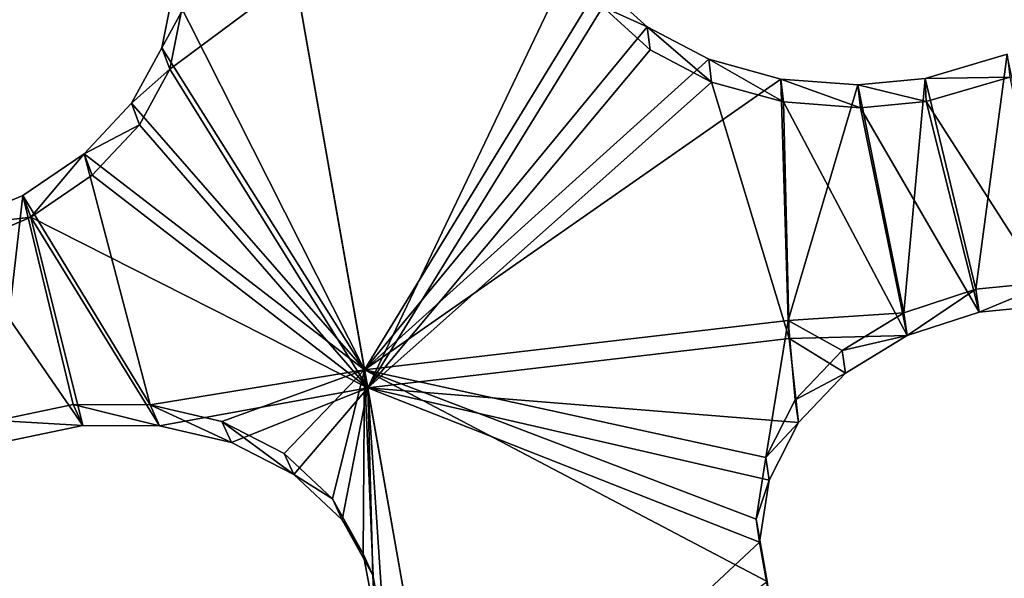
# Model space of a CAD drawing. Header units: millimetres. Extents: x 0 to 2133, y 0 to 2087.
# Tile 838 of 876: x 1973 to 1996, y 217 to 230. Entities that reach past the tile are written whole.
import ezdxf

# ---------------------------------------------------------------- set-up
doc = ezdxf.new("R2010")
doc.units = ezdxf.units.MM
doc.header["$LTSCALE"] = 25.4
doc.layers.get('0').update_dxf_attribs({"true_color": 0xff5454})

# ---------------------------------------------------------------- blocks, each defined once
blk = doc.blocks.new('COSMO-S-3382-4917.STL#2')
at = {"color": 250, "true_color": 0x282828}
mesh = blk.add_polyface(dxfattribs=at)
corners = [(1709.841, 208.672, 1539.288), (1710.486, 206.25, 1539.288), (1709.88, 193.269, 1539.288), (1711.624, 223.971, 1539.288), (1713.18, 228.005, 1539.288), (1715.203, 238.952, 1539.288), (1719.512, 248.991, 1539.288), (1720.53, 253.404, 1539.288), (1729.3, 268.606, 1539.288), (1727.528, 267.125, 1539.288), (1736.1, 279.922, 1539.288), (1742.261, 286.284, 1539.288), (1746.125, 291.615, 1539.288), (1758.024, 301.517, 1539.288), (1757.464, 302.04, 1539.288), (1769.955, 311.052, 1539.288), (1776.134, 313.868, 1539.288), (1783.424, 318.522, 1539.288), (1796.071, 322.98, 1539.288), (1797.683, 324.347, 1539.288), (1817.262, 328.591, 1539.288), (1812.531, 328.445, 1539.288), (1827.758, 330.758, 1539.288), (1839.095, 330.541, 1539.288), (1843.153, 331.254, 1539.288), (1860.945, 328.773, 1539.288), (1858.498, 329.925, 1539.288), (1873.578, 326.791, 1539.288), (1882.181, 323.337, 1539.288), (1888.182, 321.895, 1539.288), (1902.193, 314.391, 1539.288), (1902.104, 315.307, 1539.288), (1915.15, 307.118, 1539.288), (1920.405, 302.191, 1539.288), (1927.135, 297.443, 1539.288), (1936.294, 287.09, 1539.288), (1937.892, 286.419, 1539.288), (1949.402, 269.52, 1539.288), (1947.269, 274.2, 1539.288), (1955.136, 260.958, 1539.288), (1959.352, 249.987, 1539.288), (1961.381, 246.878, 1539.288), (1965.858, 229.054, 1539.288), (1965.917, 232.159, 1539.288), (1968.732, 207.323, 1539.288), (1968.68, 217.006, 1539.288), (1969.632, 201.633, 1539.288), (1968.758, 186.255, 1539.288), (1711.741, 177.98, 1539.288), (1711.508, 184.353, 1539.288), (1716.215, 162.944, 1539.288), (1715.397, 163.017, 1539.288), (1720.797, 148.592, 1539.288), (1724.472, 142.638, 1539.288), (1727.865, 134.907, 1539.288), (1736.043, 124.02, 1539.288), (1736.502, 122.154, 1539.288), (1750.594, 107.625, 1539.288), (1746.587, 110.512, 1539.288), (1757.978, 100.145, 1539.288), (1767.706, 93.925, 1539.288), (1767.283, 93.294, 1539.288), (1770.516, 91.197, 1539.288), (1786.887, 83.314, 1539.288), (1784.023, 83.796, 1539.288), (1798.311, 78.043, 1539.288), (1807.586, 76.097, 1539.288), (1813.179, 74.021, 1539.288), (1829.206, 72.482, 1539.288), (1828.419, 71.786, 1539.288), (1843.816, 71.369, 1539.288), (1851.127, 72.573, 1539.288), (1859.154, 72.776, 1539.288), (1872.717, 76.367, 1539.288), (1874.218, 75.987, 1539.288), (1893.355, 83.756, 1539.288), (1888.797, 80.957, 1539.288), (1902.685, 87.616, 1539.288), (1912.448, 94.526, 1539.288), (1915.688, 95.872, 1539.288), (1929.445, 108.368, 1539.288), (1927.624, 105.607, 1539.288), (1938.325, 116.686, 1539.288), (1943.859, 124.883, 1539.288), (1947.64, 128.953, 1539.288), (1955.275, 143.597, 1539.288), (1955.438, 142.235, 1539.288), (1963.364, 163.97, 1539.288), (1961.612, 156.346, 1539.288), (1966.073, 171.089, 1539.288), (1967.893, 185.418, 1539.288)]
mesh.append_faces([[corners[k] for k in face] for face in [(0, 1, 2), (1, 3, 4), (4, 5, 6), (6, 7, 8), (8, 10, 11), (11, 12, 13), (13, 15, 16), (16, 17, 18), (18, 19, 20), (20, 22, 23), (23, 24, 25), (25, 27, 28), (28, 29, 30), (30, 32, 33), (33, 34, 35), (35, 36, 37), (37, 39, 40), (40, 41, 42), (42, 43, 44), (48, 50, 51), (51, 50, 52), (52, 53, 54), (54, 55, 56), (56, 57, 58), (58, 57, 59), (59, 60, 61), (61, 60, 62), (62, 63, 64), (64, 63, 65), (65, 66, 67), (67, 68, 69), (69, 68, 70), (70, 71, 72), (72, 73, 74), (74, 75, 76), (76, 75, 77), (77, 78, 79), (79, 80, 81), (81, 80, 82), (82, 83, 84), (84, 85, 86), (86, 87, 88), (88, 87, 89), (89, 90, 47)]], dxfattribs={"vtx0": -1, "vtx1": -1, "color": 250})
mesh.append_faces([[corners[k] for k in face] for face in [(1, 0, 3), (4, 3, 5), (6, 5, 7), (8, 7, 9), (8, 9, 10), (11, 10, 12), (13, 12, 14), (13, 14, 15), (16, 15, 17), (18, 17, 19), (20, 19, 21), (20, 21, 22), (23, 22, 24), (25, 24, 26), (25, 26, 27), (28, 27, 29), (30, 29, 31), (30, 31, 32), (33, 32, 34), (35, 34, 36), (37, 36, 38), (37, 38, 39), (40, 39, 41), (42, 41, 43), (44, 43, 45), (44, 45, 46), (44, 46, 47), (1, 48, 2), (48, 1, 49), (48, 49, 50), (52, 50, 53), (54, 53, 55), (56, 55, 57), (59, 57, 60), (62, 60, 63), (65, 63, 66), (67, 66, 68), (70, 68, 71), (72, 71, 73), (74, 73, 75), (77, 75, 78), (79, 78, 80), (82, 80, 83), (84, 83, 85), (86, 85, 87), (89, 87, 90), (47, 90, 44)]], dxfattribs={"vtx0": -1, "vtx2": -1, "color": 250})
mesh = blk.add_polyface(dxfattribs=at)
corners = [(1735.545, 182.32, 1669.288), (1734.489, 198.294, 1669.288), (1734.03, 194.764, 1669.288), (1736.958, 178.45, 1669.288), (1738.52, 170.143, 1669.288), (1743.139, 159.432, 1669.288), (1742.915, 158.403, 1669.288), (1748.668, 147.265, 1669.288), (1752.806, 141.927, 1669.288), (1755.697, 136.885, 1669.288), (1765.612, 126.568, 1669.288), (1763.905, 127.41, 1669.288), (1773.176, 118.973, 1669.288), (1781.093, 113.91, 1669.288), (1780.749, 113.397, 1669.288), (1783.38, 111.69, 1669.288), (1798.69, 104.411, 1669.288), (1794.373, 105.666, 1669.288), (1806.002, 100.985, 1669.288), (1817.766, 98.414, 1669.288), (1818.103, 97.711, 1669.288), (1837.633, 96.135, 1669.288), (1830.506, 95.892, 1669.288), (1843.037, 95.552, 1669.288), (1857.572, 97.657, 1669.288), (1855.52, 96.697, 1669.288), (1867.781, 99.311, 1669.288), (1876.863, 102.925, 1669.288), (1879.646, 103.356, 1669.288), (1894.808, 111.749, 1669.288), (1890.949, 108.776, 1669.288), (1901.532, 115.495, 1669.288), (1910.759, 123.809, 1669.288), (1911.247, 123.418, 1669.288), (1924.139, 138.671, 1669.288), (1919.955, 132.435, 1669.288), (1927.537, 142.418, 1669.288), (1934.465, 155.795, 1669.288), (1933.884, 153.229, 1669.288), (1938.908, 164.713, 1669.288), (1941.363, 174.565, 1669.288), (1942.539, 176.712, 1669.288), (1944.585, 194.301, 1669.288), (1944.725, 189.056, 1669.288), (1944.661, 214.083, 1669.288), (1945.436, 201.571, 1669.288), (1735.449, 219.752, 1669.288), (1733.998, 207.3, 1669.288), (1735.82, 218.247, 1669.288), (1738.363, 231.944, 1669.288), (1740.903, 237.587, 1669.288), (1742.698, 243.706, 1669.288), (1749.554, 255.616, 1669.288), (1748.393, 254.874, 1669.288), (1755.37, 265.289, 1669.288), (1761.461, 271.682, 1669.288), (1763.529, 274.805, 1669.288), (1776.193, 285.204, 1669.288), (1772.757, 283.29, 1669.288), (1782.924, 290.624, 1669.288), (1793.219, 295.693, 1669.288), (1793.886, 296.705, 1669.288), (1811.921, 302.771, 1669.288), (1805.491, 301.445, 1669.288), (1817.575, 304.781, 1669.288), (1831.625, 306.182, 1669.288), (1829.968, 306.663, 1669.288), (1842.498, 307.066, 1669.288), (1851.619, 305.802, 1669.288), (1854.987, 305.985, 1669.288), (1871.179, 301.645, 1669.288), (1867.26, 303.434, 1669.288), (1879.146, 299.45, 1669.288), (1889.599, 293.861, 1669.288), (1890.477, 294.088, 1669.288), (1906.213, 282.732, 1669.288), (1901.094, 287.423, 1669.288), (1910.849, 279.549, 1669.288), (1920.421, 268.66, 1669.288), (1919.603, 270.577, 1669.288), (1927.235, 260.632, 1669.288), (1931.708, 252.154, 1669.288), (1933.638, 249.854, 1669.288), (1939.668, 233.809, 1669.288), (1938.72, 238.395, 1669.288), (1942.412, 226.415, 1669.288), (1944.013, 214.29, 1669.288)]
mesh.append_faces([[corners[k] for k in face] for face in [(44, 43, 45), (2, 46, 47)]], dxfattribs={"vtx0": -1, "color": 250})
mesh.append_faces([[corners[k] for k in face] for face in [(0, 1, 2), (1, 0, 3), (3, 4, 5), (5, 7, 8), (8, 9, 10), (10, 12, 13), (13, 15, 16), (16, 18, 19), (19, 20, 21), (21, 23, 24), (24, 26, 27), (27, 28, 29), (29, 31, 32), (32, 33, 34), (34, 36, 37), (37, 39, 40), (40, 41, 42), (46, 48, 49), (49, 50, 51), (51, 52, 53), (53, 52, 54), (54, 55, 56), (56, 57, 58), (58, 57, 59), (59, 60, 61), (61, 62, 63), (63, 62, 64), (64, 65, 66), (66, 65, 67), (67, 68, 69), (69, 70, 71), (71, 70, 72), (72, 73, 74), (74, 75, 76), (76, 75, 77), (77, 78, 79), (79, 78, 80), (80, 81, 82), (82, 83, 84), (84, 83, 85), (85, 86, 44)]], dxfattribs={"vtx0": -1, "vtx1": -1, "color": 250})
mesh.append_faces([[corners[k] for k in face] for face in [(42, 43, 44), (46, 2, 1)]], dxfattribs={"vtx0": -1, "vtx1": -1, "vtx2": -1, "color": 250})
mesh.append_faces([[corners[k] for k in face] for face in [(3, 0, 4), (5, 4, 6), (5, 6, 7), (8, 7, 9), (10, 9, 11), (10, 11, 12), (13, 12, 14), (13, 14, 15), (16, 15, 17), (16, 17, 18), (19, 18, 20), (21, 20, 22), (21, 22, 23), (24, 23, 25), (24, 25, 26), (27, 26, 28), (29, 28, 30), (29, 30, 31), (32, 31, 33), (34, 33, 35), (34, 35, 36), (37, 36, 38), (37, 38, 39), (40, 39, 41), (42, 41, 43), (46, 1, 48), (49, 48, 50), (51, 50, 52), (54, 52, 55), (56, 55, 57), (59, 57, 60), (61, 60, 62), (64, 62, 65), (67, 65, 68), (69, 68, 70), (72, 70, 73), (74, 73, 75), (77, 75, 78), (80, 78, 81), (82, 81, 83), (85, 83, 86), (44, 86, 42)]], dxfattribs={"vtx0": -1, "vtx2": -1, "color": 250})
mesh = blk.add_polyface(dxfattribs=at)
corners = [(1734.165, 205.552, 1666.919), (1735.133, 201.301, 1666.919), (1734.849, 188.578, 1666.919), (1736.212, 222.415, 1666.919), (1735.839, 213.433, 1666.919), (1737.949, 225.401, 1666.919), (1740.938, 238.731, 1666.919), (1741.435, 237.042, 1666.919), (1748.221, 254.078, 1666.919), (1746.248, 248.201, 1666.919), (1752.324, 258.725, 1666.919), (1757.87, 268.058, 1666.919), (1759.581, 268.472, 1666.919), (1769.638, 280.309, 1666.919), (1767.92, 277.312, 1666.919), (1777.229, 285.123, 1666.919), (1783.218, 290.514, 1666.919), (1787.382, 291.801, 1666.919), (1798.259, 298.408, 1666.919), (1798.242, 297.255, 1666.919), (1809.661, 301.411, 1666.919), (1814.372, 303.787, 1666.919), (1821.486, 304.213, 1666.919), (1831.139, 306.512, 1666.919), (1833.556, 305.624, 1666.919), (1839.632, 306.854, 1666.919), (1839.632, 305.801, 1666.919), (1848.125, 306.512, 1666.919), (1845.708, 305.624, 1666.919), (1857.778, 304.213, 1666.919), (1864.892, 303.787, 1666.919), (1869.603, 301.411, 1666.919), (1881.005, 298.408, 1666.919), (1881.022, 297.255, 1666.919), (1896.046, 290.514, 1666.919), (1891.882, 291.801, 1666.919), (1902.035, 285.123, 1666.919), (1909.627, 280.309, 1666.919), (1911.344, 277.312, 1666.919), (1921.394, 268.058, 1666.919), (1919.683, 268.472, 1666.919), (1926.94, 258.725, 1666.919), (1931.043, 254.078, 1666.919), (1933.016, 248.201, 1666.919), (1938.326, 238.731, 1666.919), (1937.829, 237.042, 1666.919), (1941.315, 225.401, 1666.919), (1943.052, 222.415, 1666.919), (1943.425, 213.433, 1666.919), (1945.099, 205.552, 1666.919), (1944.131, 201.301, 1666.919), (1944.415, 188.578, 1666.919), (1735.839, 189.17, 1666.919), (1738.247, 171.935, 1666.919), (1737.949, 177.202, 1666.919), (1741.435, 165.561, 1666.919), (1744.27, 156.052, 1666.919), (1746.248, 154.402, 1666.919), (1752.764, 141.341, 1666.919), (1752.324, 143.878, 1666.919), (1759.581, 134.131, 1666.919), (1763.507, 128.182, 1666.919), (1767.92, 125.291, 1666.919), (1776.222, 116.918, 1666.919), (1777.229, 117.48, 1666.919), (1790.579, 107.839, 1666.919), (1787.382, 110.802, 1666.919), (1798.242, 105.348, 1666.919), (1806.207, 101.181, 1666.919), (1809.661, 101.192, 1666.919), (1822.7, 97.115, 1666.919), (1821.486, 98.39, 1666.919), (1833.556, 96.979, 1666.919), (1839.632, 95.749, 1666.919), (1845.708, 96.979, 1666.919), (1856.564, 97.115, 1666.919), (1857.778, 98.39, 1666.919), (1873.057, 101.181, 1666.919), (1869.603, 101.192, 1666.919), (1881.022, 105.348, 1666.919), (1888.685, 107.839, 1666.919), (1891.882, 110.802, 1666.919), (1903.042, 116.918, 1666.919), (1902.035, 117.48, 1666.919), (1911.344, 125.291, 1666.919), (1915.757, 128.182, 1666.919), (1919.683, 134.131, 1666.919), (1926.5, 141.341, 1666.919), (1926.94, 143.878, 1666.919), (1934.994, 156.052, 1666.919), (1933.016, 154.402, 1666.919), (1937.829, 165.561, 1666.919), (1941.017, 171.935, 1666.919), (1941.315, 177.202, 1666.919), (1943.425, 189.17, 1666.919)]
mesh.append_faces([[corners[k] for k in face] for face in [(0, 1, 2), (1, 3, 4), (4, 3, 5), (5, 6, 7), (7, 8, 9), (9, 8, 10), (10, 11, 12), (12, 13, 14), (14, 13, 15), (15, 16, 17), (17, 18, 19), (19, 18, 20), (20, 21, 22), (22, 23, 24), (24, 25, 26), (26, 27, 28), (28, 27, 29), (29, 30, 31), (31, 32, 33), (33, 34, 35), (35, 34, 36), (36, 37, 38), (38, 39, 40), (40, 39, 41), (41, 42, 43), (43, 44, 45), (45, 44, 46), (46, 47, 48), (48, 49, 50), (2, 52, 53), (52, 2, 1), (53, 55, 56), (56, 57, 58), (58, 60, 61), (61, 62, 63), (63, 64, 65), (65, 67, 68), (68, 69, 70), (70, 72, 73), (73, 74, 75), (75, 76, 77), (77, 79, 80), (80, 81, 82), (82, 84, 85), (85, 86, 87), (87, 88, 89), (89, 91, 92), (92, 93, 51)]], dxfattribs={"vtx0": -1, "vtx1": -1, "color": 250})
mesh.append_faces([[corners[k] for k in face] for face in [(1, 0, 3), (5, 3, 6), (7, 6, 8), (10, 8, 11), (12, 11, 13), (15, 13, 16), (17, 16, 18), (20, 18, 21), (22, 21, 23), (24, 23, 25), (26, 25, 27), (29, 27, 30), (31, 30, 32), (33, 32, 34), (36, 34, 37), (38, 37, 39), (41, 39, 42), (43, 42, 44), (46, 44, 47), (48, 47, 49), (50, 49, 51), (53, 52, 54), (53, 54, 55), (56, 55, 57), (58, 57, 59), (58, 59, 60), (61, 60, 62), (63, 62, 64), (65, 64, 66), (65, 66, 67), (68, 67, 69), (70, 69, 71), (70, 71, 72), (73, 72, 74), (75, 74, 76), (77, 76, 78), (77, 78, 79), (80, 79, 81), (82, 81, 83), (82, 83, 84), (85, 84, 86), (87, 86, 88), (89, 88, 90), (89, 90, 91), (92, 91, 93), (51, 93, 94), (51, 94, 50)]], dxfattribs={"vtx0": -1, "vtx2": -1, "color": 250})
mesh = blk.add_polyface(dxfattribs=at)
corners = [(1824.665, 286.182, 1686.352), (1822.949, 295.914, 1677.405), (1820.162, 295.084, 1677.693)]
mesh.append_faces([[corners[k] for k in face] for face in [(0, 1, 2)]], dxfattribs={"color": 250})
mesh = blk.add_polyface(dxfattribs=at)
corners = [(1824.665, 286.182, 1686.352), (1830.201, 295.241, 1679.035), (1822.949, 295.914, 1677.405), (1831.307, 294.238, 1680.088)]
mesh.append_faces([[corners[k] for k in face] for face in [(0, 1, 2), (1, 0, 3)]], dxfattribs={"vtx0": -1, "color": 250})
mesh = blk.add_polyface(dxfattribs=at)
corners = [(1829.573, 295.884, 1677.228), (1824.739, 285.763, 1685.666), (1823.033, 295.442, 1676.753)]
mesh.append_faces([[corners[k] for k in face] for face in [(0, 1, 2)]], dxfattribs={"color": 250})
mesh = blk.add_polyface(dxfattribs=at)
corners = [(1830.265, 294.707, 1678.443), (1824.739, 285.763, 1685.666), (1829.573, 295.884, 1677.228)]
mesh.append_faces([[corners[k] for k in face] for face in [(0, 1, 2)]], dxfattribs={"color": 250})
mesh = blk.add_polyface(dxfattribs=at)
corners = [(1820.091, 293.244, 1678.324), (1824.739, 285.763, 1685.666), (1819.377, 291.94, 1679.398), (1823.033, 295.442, 1676.753)]
mesh.append_faces([[corners[k] for k in face] for face in [(0, 1, 2), (1, 0, 3)]], dxfattribs={"vtx0": -1, "color": 250})
mesh = blk.add_polyface(dxfattribs=at)
corners = [(1823.033, 295.442, 1676.753), (1820.091, 293.244, 1678.324), (1820.354, 294.578, 1677.097)]
mesh.append_faces([[corners[k] for k in face] for face in [(0, 1, 2)]], dxfattribs={"color": 250})
mesh = blk.add_polyface(dxfattribs=at)
corners = [(1824.665, 286.182, 1686.352), (1820.162, 295.084, 1677.693), (1819.899, 293.751, 1678.919)]
mesh.append_faces([[corners[k] for k in face] for face in [(0, 1, 2)]], dxfattribs={"color": 250})
mesh = blk.add_polyface(dxfattribs=at)
corners = [(1819.899, 293.751, 1678.919), (1820.354, 294.578, 1677.097), (1820.091, 293.244, 1678.324), (1820.162, 295.084, 1677.693)]
mesh.append_faces([[corners[k] for k in face] for face in [(0, 1, 2), (1, 0, 3)]], dxfattribs={"vtx0": -1, "color": 250})
mesh = blk.add_polyface(dxfattribs=at)
corners = [(1830.265, 294.707, 1678.443), (1831.307, 294.238, 1680.088), (1831.372, 293.704, 1679.495), (1830.201, 295.241, 1679.035)]
mesh.append_faces([[corners[k] for k in face] for face in [(0, 1, 2), (1, 0, 3)]], dxfattribs={"vtx0": -1, "color": 250})
mesh = blk.add_polyface(dxfattribs=at)
corners = [(1831.372, 293.704, 1679.495), (1824.739, 285.763, 1685.666), (1830.265, 294.707, 1678.443)]
mesh.append_faces([[corners[k] for k in face] for face in [(0, 1, 2)]], dxfattribs={"color": 250})
mesh = blk.add_polyface(dxfattribs=at)
corners = [(1832.754, 293.479, 1680.907), (1831.307, 294.238, 1680.088), (1824.665, 286.182, 1686.352)]
mesh.append_faces([[corners[k] for k in face] for face in [(0, 1, 2)]], dxfattribs={"color": 250})
mesh = blk.add_polyface(dxfattribs=at)
corners = [(1831.307, 294.238, 1680.088), (1832.819, 292.944, 1680.314), (1831.372, 293.704, 1679.495), (1832.754, 293.479, 1680.907)]
mesh.append_faces([[corners[k] for k in face] for face in [(0, 1, 2), (1, 0, 3)]], dxfattribs={"vtx0": -1, "color": 250})
mesh = blk.add_polyface(dxfattribs=at)
corners = [(1824.665, 286.182, 1686.352), (1819.899, 293.751, 1678.919), (1819.185, 292.446, 1679.993)]
mesh.append_faces([[corners[k] for k in face] for face in [(0, 1, 2)]], dxfattribs={"color": 250})
mesh = blk.add_polyface(dxfattribs=at)
corners = [(1819.185, 292.446, 1679.993), (1820.091, 293.244, 1678.324), (1819.377, 291.94, 1679.398), (1819.899, 293.751, 1678.919)]
mesh.append_faces([[corners[k] for k in face] for face in [(0, 1, 2), (1, 0, 3)]], dxfattribs={"vtx0": -1, "color": 250})
mesh = blk.add_polyface(dxfattribs=at)
corners = [(1832.819, 292.944, 1680.314), (1824.739, 285.763, 1685.666), (1831.372, 293.704, 1679.495)]
mesh.append_faces([[corners[k] for k in face] for face in [(0, 1, 2)]], dxfattribs={"color": 250})
mesh = blk.add_polyface(dxfattribs=at)
corners = [(1834.444, 293.014, 1681.437), (1832.754, 293.479, 1680.907), (1824.665, 286.182, 1686.352)]
mesh.append_faces([[corners[k] for k in face] for face in [(0, 1, 2)]], dxfattribs={"color": 250})
mesh = blk.add_polyface(dxfattribs=at)
corners = [(1832.754, 293.479, 1680.907), (1834.509, 292.479, 1680.844), (1832.819, 292.944, 1680.314), (1834.444, 293.014, 1681.437)]
mesh.append_faces([[corners[k] for k in face] for face in [(0, 1, 2), (1, 0, 3)]], dxfattribs={"vtx0": -1, "color": 250})
mesh = blk.add_polyface(dxfattribs=at)
corners = [(1839.763, 293.595, 1681.036), (1837.84, 293.03, 1681.539), (1839.028, 288.076, 1685.868)]
mesh.append_faces([[corners[k] for k in face] for face in [(0, 1, 2)]], dxfattribs={"color": 250})
mesh = blk.add_polyface(dxfattribs=at)
corners = [(1837.84, 293.03, 1681.539), (1839.763, 293.595, 1681.036), (1839.828, 293.059, 1680.442)]
mesh.append_faces([[corners[k] for k in face] for face in [(0, 1, 2)]], dxfattribs={"color": 250})
mesh = blk.add_polyface(dxfattribs=at)
corners = [(1840.846, 288.257, 1685.713), (1839.763, 293.595, 1681.036), (1839.028, 288.076, 1685.868)]
mesh.append_faces([[corners[k] for k in face] for face in [(0, 1, 2)]], dxfattribs={"color": 250})
mesh = blk.add_polyface(dxfattribs=at)
corners = [(1834.621, 287.346, 1686.352), (1834.444, 293.014, 1681.437), (1824.665, 286.182, 1686.352)]
mesh.append_faces([[corners[k] for k in face] for face in [(0, 1, 2)]], dxfattribs={"color": 250})
mesh = blk.add_polyface(dxfattribs=at)
corners = [(1834.645, 286.921, 1685.666), (1824.739, 285.763, 1685.666), (1832.819, 292.944, 1680.314)]
mesh.append_faces([[corners[k] for k in face] for face in [(0, 1, 2)]], dxfattribs={"color": 250})
mesh = blk.add_polyface(dxfattribs=at)
corners = [(1834.645, 286.921, 1685.666), (1832.819, 292.944, 1680.314), (1834.509, 292.479, 1680.844)]
mesh.append_faces([[corners[k] for k in face] for face in [(0, 1, 2)]], dxfattribs={"color": 250})
mesh = blk.add_polyface(dxfattribs=at)
corners = [(1836.254, 292.876, 1681.639), (1834.444, 293.014, 1681.437), (1834.621, 287.346, 1686.352)]
mesh.append_faces([[corners[k] for k in face] for face in [(0, 1, 2)]], dxfattribs={"color": 250})
mesh = blk.add_polyface(dxfattribs=at)
corners = [(1834.444, 293.014, 1681.437), (1836.319, 292.341, 1681.046), (1834.509, 292.479, 1680.844), (1836.254, 292.876, 1681.639)]
mesh.append_faces([[corners[k] for k in face] for face in [(0, 1, 2), (1, 0, 3)]], dxfattribs={"vtx0": -1, "color": 250})
mesh = blk.add_polyface(dxfattribs=at)
corners = [(1837.84, 293.03, 1681.539), (1836.254, 292.876, 1681.639), (1837.335, 287.524, 1686.3)]
mesh.append_faces([[corners[k] for k in face] for face in [(0, 1, 2)]], dxfattribs={"color": 250})
mesh = blk.add_polyface(dxfattribs=at)
corners = [(1836.254, 292.876, 1681.639), (1837.84, 293.03, 1681.539), (1837.859, 292.487, 1680.953)]
mesh.append_faces([[corners[k] for k in face] for face in [(0, 1, 2)]], dxfattribs={"color": 250})
mesh = blk.add_polyface(dxfattribs=at)
corners = [(1839.028, 288.076, 1685.868), (1837.84, 293.03, 1681.539), (1837.335, 287.524, 1686.3)]
mesh.append_faces([[corners[k] for k in face] for face in [(0, 1, 2)]], dxfattribs={"color": 250})
mesh = blk.add_polyface(dxfattribs=at)
corners = [(1837.84, 293.03, 1681.539), (1839.828, 293.059, 1680.442), (1837.859, 292.487, 1680.953)]
mesh.append_faces([[corners[k] for k in face] for face in [(0, 1, 2)]], dxfattribs={"color": 250})
mesh = blk.add_polyface(dxfattribs=at)
corners = [(1840.923, 287.721, 1685.117), (1837.859, 292.487, 1680.953), (1839.828, 293.059, 1680.442)]
mesh.append_faces([[corners[k] for k in face] for face in [(0, 1, 2)]], dxfattribs={"color": 250})
mesh = blk.add_polyface(dxfattribs=at)
corners = [(1837.335, 287.524, 1686.3), (1836.254, 292.876, 1681.639), (1834.621, 287.346, 1686.352)]
mesh.append_faces([[corners[k] for k in face] for face in [(0, 1, 2)]], dxfattribs={"color": 250})
mesh = blk.add_polyface(dxfattribs=at)
corners = [(1836.254, 292.876, 1681.639), (1837.859, 292.487, 1680.953), (1836.319, 292.341, 1681.046)]
mesh.append_faces([[corners[k] for k in face] for face in [(0, 1, 2)]], dxfattribs={"color": 250})
mesh = blk.add_polyface(dxfattribs=at)
corners = [(1837.412, 286.989, 1685.706), (1834.509, 292.479, 1680.844), (1836.319, 292.341, 1681.046)]
mesh.append_faces([[corners[k] for k in face] for face in [(0, 1, 2)]], dxfattribs={"color": 250})
mesh = blk.add_polyface(dxfattribs=at)
corners = [(1837.412, 286.989, 1685.706), (1834.645, 286.921, 1685.666), (1834.509, 292.479, 1680.844)]
mesh.append_faces([[corners[k] for k in face] for face in [(0, 1, 2)]], dxfattribs={"color": 250})
mesh = blk.add_polyface(dxfattribs=at)
corners = [(1839.106, 287.541, 1685.273), (1836.319, 292.341, 1681.046), (1837.859, 292.487, 1680.953)]
mesh.append_faces([[corners[k] for k in face] for face in [(0, 1, 2)]], dxfattribs={"color": 250})
mesh = blk.add_polyface(dxfattribs=at)
corners = [(1840.923, 287.721, 1685.117), (1839.106, 287.541, 1685.273), (1837.859, 292.487, 1680.953)]
mesh.append_faces([[corners[k] for k in face] for face in [(0, 1, 2)]], dxfattribs={"color": 250})
mesh = blk.add_polyface(dxfattribs=at)
corners = [(1824.665, 286.182, 1686.352), (1819.185, 292.446, 1679.993), (1818.07, 291.261, 1680.838)]
mesh.append_faces([[corners[k] for k in face] for face in [(0, 1, 2)]], dxfattribs={"color": 250})
mesh = blk.add_polyface(dxfattribs=at)
corners = [(1818.07, 291.261, 1680.838), (1819.377, 291.94, 1679.398), (1818.26, 290.755, 1680.244), (1819.185, 292.446, 1679.993)]
mesh.append_faces([[corners[k] for k in face] for face in [(0, 1, 2), (1, 0, 3)]], dxfattribs={"vtx0": -1, "color": 250})
mesh = blk.add_polyface(dxfattribs=at)
corners = [(1839.106, 287.541, 1685.273), (1837.412, 286.989, 1685.706), (1836.319, 292.341, 1681.046)]
mesh.append_faces([[corners[k] for k in face] for face in [(0, 1, 2)]], dxfattribs={"color": 250})
mesh = blk.add_polyface(dxfattribs=at)
corners = [(1824.739, 285.763, 1685.666), (1818.26, 290.755, 1680.244), (1819.377, 291.94, 1679.398)]
mesh.append_faces([[corners[k] for k in face] for face in [(0, 1, 2)]], dxfattribs={"color": 250})
mesh = blk.add_polyface(dxfattribs=at)
corners = [(1819.623, 285.363, 1686.171), (1818.07, 291.261, 1680.838), (1816.629, 290.277, 1681.398)]
mesh.append_faces([[corners[k] for k in face] for face in [(0, 1, 2)]], dxfattribs={"color": 250})
mesh = blk.add_polyface(dxfattribs=at)
corners = [(1818.07, 291.261, 1680.838), (1816.82, 289.773, 1680.804), (1816.629, 290.277, 1681.398), (1818.26, 290.755, 1680.244)]
mesh.append_faces([[corners[k] for k in face] for face in [(0, 1, 2), (1, 0, 3)]], dxfattribs={"vtx0": -1, "color": 250})
mesh = blk.add_polyface(dxfattribs=at)
corners = [(1824.665, 286.182, 1686.352), (1818.07, 291.261, 1680.838), (1819.623, 285.363, 1686.171)]
mesh.append_faces([[corners[k] for k in face] for face in [(0, 1, 2)]], dxfattribs={"color": 250})
mesh = blk.add_polyface(dxfattribs=at)
corners = [(1824.739, 285.763, 1685.666), (1816.82, 289.773, 1680.804), (1818.26, 290.755, 1680.244)]
mesh.append_faces([[corners[k] for k in face] for face in [(0, 1, 2)]], dxfattribs={"color": 250})
mesh = blk.add_polyface(dxfattribs=at)
corners = [(1816.629, 290.277, 1681.398), (1814.893, 289.539, 1681.637), (1816.018, 284.991, 1685.719)]
mesh.append_faces([[corners[k] for k in face] for face in [(0, 1, 2)]], dxfattribs={"color": 250})
mesh = blk.add_polyface(dxfattribs=at)
corners = [(1816.82, 289.773, 1680.804), (1814.893, 289.539, 1681.637), (1816.629, 290.277, 1681.398)]
mesh.append_faces([[corners[k] for k in face] for face in [(0, 1, 2)]], dxfattribs={"color": 250})
mesh = blk.add_polyface(dxfattribs=at)
corners = [(1817.814, 285.37, 1685.804), (1816.629, 290.277, 1681.398), (1816.018, 284.991, 1685.719)]
mesh.append_faces([[corners[k] for k in face] for face in [(0, 1, 2)]], dxfattribs={"color": 250})
mesh = blk.add_polyface(dxfattribs=at)
corners = [(1819.623, 285.363, 1686.171), (1816.629, 290.277, 1681.398), (1817.814, 285.37, 1685.804)]
mesh.append_faces([[corners[k] for k in face] for face in [(0, 1, 2)]], dxfattribs={"color": 250})
mesh = blk.add_polyface(dxfattribs=at)
corners = [(1816.82, 289.773, 1680.804), (1815.153, 289.057, 1681.041), (1814.893, 289.539, 1681.637)]
mesh.append_faces([[corners[k] for k in face] for face in [(0, 1, 2)]], dxfattribs={"color": 250})
mesh = blk.add_polyface(dxfattribs=at)
corners = [(1818.039, 284.877, 1685.207), (1815.153, 289.057, 1681.041), (1816.82, 289.773, 1680.804)]
mesh.append_faces([[corners[k] for k in face] for face in [(0, 1, 2)]], dxfattribs={"color": 250})
mesh = blk.add_polyface(dxfattribs=at)
corners = [(1824.739, 285.763, 1685.666), (1819.848, 284.869, 1685.573), (1816.82, 289.773, 1680.804)]
mesh.append_faces([[corners[k] for k in face] for face in [(0, 1, 2)]], dxfattribs={"color": 250})
mesh = blk.add_polyface(dxfattribs=at)
corners = [(1819.848, 284.869, 1685.573), (1818.039, 284.877, 1685.207), (1816.82, 289.773, 1680.804)]
mesh.append_faces([[corners[k] for k in face] for face in [(0, 1, 2)]], dxfattribs={"color": 250})
mesh = blk.add_polyface(dxfattribs=at)
corners = [(1818.039, 284.877, 1685.207), (1816.244, 284.499, 1685.123), (1815.153, 289.057, 1681.041)]
mesh.append_faces([[corners[k] for k in face] for face in [(0, 1, 2)]], dxfattribs={"color": 250})
mesh = blk.add_polyface(dxfattribs=at)
corners = [(1840.846, 288.257, 1685.713), (1839.106, 287.541, 1685.273), (1840.923, 287.721, 1685.117), (1839.028, 288.076, 1685.868)]
mesh.append_faces([[corners[k] for k in face] for face in [(0, 1, 2), (1, 0, 3)]], dxfattribs={"vtx0": -1, "color": 250})
mesh = blk.add_polyface(dxfattribs=at)
corners = [(1839.028, 288.076, 1685.868), (1837.412, 286.989, 1685.706), (1839.106, 287.541, 1685.273), (1837.335, 287.524, 1686.3)]
mesh.append_faces([[corners[k] for k in face] for face in [(0, 1, 2), (1, 0, 3)]], dxfattribs={"vtx0": -1, "color": 250})
mesh = blk.add_polyface(dxfattribs=at)
corners = [(1837.335, 287.524, 1686.3), (1834.621, 287.346, 1686.352), (1835.887, 286.639, 1686.979)]
mesh.append_faces([[corners[k] for k in face] for face in [(0, 1, 2)]], dxfattribs={"color": 250})
mesh = blk.add_polyface(dxfattribs=at)
corners = [(1837.412, 286.989, 1685.706), (1835.887, 286.639, 1686.979), (1835.964, 286.104, 1686.385), (1837.335, 287.524, 1686.3)]
mesh.append_faces([[corners[k] for k in face] for face in [(0, 1, 2), (1, 0, 3)]], dxfattribs={"vtx0": -1, "color": 250})
mesh = blk.add_polyface(dxfattribs=at)
corners = [(1834.621, 287.346, 1686.352), (1824.665, 286.182, 1686.352), (1834.092, 284.126, 1688.881)]
mesh.append_faces([[corners[k] for k in face] for face in [(0, 1, 2)]], dxfattribs={"color": 250})
mesh = blk.add_polyface(dxfattribs=at)
corners = [(1834.781, 285.48, 1687.859), (1834.621, 287.346, 1686.352), (1834.092, 284.126, 1688.881)]
mesh.append_faces([[corners[k] for k in face] for face in [(0, 1, 2)]], dxfattribs={"color": 250})
mesh = blk.add_polyface(dxfattribs=at)
corners = [(1835.887, 286.639, 1686.979), (1834.621, 287.346, 1686.352), (1834.781, 285.48, 1687.859)]
mesh.append_faces([[corners[k] for k in face] for face in [(0, 1, 2)]], dxfattribs={"color": 250})
mesh = blk.add_polyface(dxfattribs=at)
corners = [(1837.412, 286.989, 1685.706), (1835.964, 286.104, 1686.385), (1834.645, 286.921, 1685.666)]
mesh.append_faces([[corners[k] for k in face] for face in [(0, 1, 2)]], dxfattribs={"color": 250})
mesh = blk.add_polyface(dxfattribs=at)
corners = [(1834.858, 284.945, 1687.265), (1824.739, 285.763, 1685.666), (1834.645, 286.921, 1685.666)]
mesh.append_faces([[corners[k] for k in face] for face in [(0, 1, 2)]], dxfattribs={"color": 250})
mesh = blk.add_polyface(dxfattribs=at)
corners = [(1835.964, 286.104, 1686.385), (1834.858, 284.945, 1687.265), (1834.645, 286.921, 1685.666)]
mesh.append_faces([[corners[k] for k in face] for face in [(0, 1, 2)]], dxfattribs={"color": 250})
mesh = blk.add_polyface(dxfattribs=at)
corners = [(1835.964, 286.104, 1686.385), (1834.781, 285.48, 1687.859), (1834.858, 284.945, 1687.265), (1835.887, 286.639, 1686.979)]
mesh.append_faces([[corners[k] for k in face] for face in [(0, 1, 2), (1, 0, 3)]], dxfattribs={"vtx0": -1, "color": 250})
mesh = blk.add_polyface(dxfattribs=at)
corners = [(1824.665, 286.182, 1686.352), (1819.623, 285.363, 1686.171), (1821.312, 284.97, 1686.792)]
mesh.append_faces([[corners[k] for k in face] for face in [(0, 1, 2)]], dxfattribs={"color": 250})
mesh = blk.add_polyface(dxfattribs=at)
corners = [(1824.665, 286.182, 1686.352), (1821.312, 284.97, 1686.792), (1822.772, 284.218, 1687.625)]
mesh.append_faces([[corners[k] for k in face] for face in [(0, 1, 2)]], dxfattribs={"color": 250})
mesh = blk.add_polyface(dxfattribs=at)
corners = [(1824.665, 286.182, 1686.352), (1822.772, 284.218, 1687.625), (1823.907, 283.155, 1688.617)]
mesh.append_faces([[corners[k] for k in face] for face in [(0, 1, 2)]], dxfattribs={"color": 250})
mesh = blk.add_polyface(dxfattribs=at)
corners = [(1824.665, 286.182, 1686.352), (1823.907, 283.155, 1688.617), (1824.634, 281.858, 1689.697)]
mesh.append_faces([[corners[k] for k in face] for face in [(0, 1, 2)]], dxfattribs={"color": 250})
mesh = blk.add_polyface(dxfattribs=at)
corners = [(1824.905, 280.412, 1690.792), (1824.665, 286.182, 1686.352), (1824.634, 281.858, 1689.697)]
mesh.append_faces([[corners[k] for k in face] for face in [(0, 1, 2)]], dxfattribs={"color": 250})
mesh = blk.add_polyface(dxfattribs=at)
corners = [(1826.525, 275.633, 1694.288), (1824.665, 286.182, 1686.352), (1824.905, 280.412, 1690.792)]
mesh.append_faces([[corners[k] for k in face] for face in [(0, 1, 2)]], dxfattribs={"color": 250})
mesh = blk.add_polyface(dxfattribs=at)
corners = [(1834.125, 281.212, 1691.063), (1824.665, 286.182, 1686.352), (1826.525, 275.633, 1694.288)]
mesh.append_faces([[corners[k] for k in face] for face in [(0, 1, 2)]], dxfattribs={"color": 250})
mesh = blk.add_polyface(dxfattribs=at)
corners = [(1834.125, 281.212, 1691.063), (1833.868, 282.672, 1689.972), (1824.665, 286.182, 1686.352)]
mesh.append_faces([[corners[k] for k in face] for face in [(0, 1, 2)]], dxfattribs={"color": 250})
mesh = blk.add_polyface(dxfattribs=at)
corners = [(1834.092, 284.126, 1688.881), (1824.665, 286.182, 1686.352), (1833.868, 282.672, 1689.972)]
mesh.append_faces([[corners[k] for k in face] for face in [(0, 1, 2)]], dxfattribs={"color": 250})
mesh = blk.add_polyface(dxfattribs=at)
corners = [(1824.739, 285.763, 1685.666), (1821.538, 284.475, 1686.193), (1819.848, 284.869, 1685.573)]
mesh.append_faces([[corners[k] for k in face] for face in [(0, 1, 2)]], dxfattribs={"color": 250})
mesh = blk.add_polyface(dxfattribs=at)
corners = [(1824.739, 285.763, 1685.666), (1822.999, 283.722, 1687.026), (1821.538, 284.475, 1686.193)]
mesh.append_faces([[corners[k] for k in face] for face in [(0, 1, 2)]], dxfattribs={"color": 250})
mesh = blk.add_polyface(dxfattribs=at)
corners = [(1824.739, 285.763, 1685.666), (1824.134, 282.658, 1688.016), (1822.999, 283.722, 1687.026)]
mesh.append_faces([[corners[k] for k in face] for face in [(0, 1, 2)]], dxfattribs={"color": 250})
mesh = blk.add_polyface(dxfattribs=at)
corners = [(1824.861, 281.36, 1689.095), (1824.134, 282.658, 1688.016), (1824.739, 285.763, 1685.666)]
mesh.append_faces([[corners[k] for k in face] for face in [(0, 1, 2)]], dxfattribs={"color": 250})
mesh = blk.add_polyface(dxfattribs=at)
corners = [(1833.945, 282.137, 1689.376), (1826.589, 275.27, 1693.573), (1824.739, 285.763, 1685.666)]
mesh.append_faces([[corners[k] for k in face] for face in [(0, 1, 2)]], dxfattribs={"color": 250})
mesh = blk.add_polyface(dxfattribs=at)
corners = [(1826.589, 275.27, 1693.573), (1825.132, 279.914, 1690.19), (1824.739, 285.763, 1685.666)]
mesh.append_faces([[corners[k] for k in face] for face in [(0, 1, 2)]], dxfattribs={"color": 250})
mesh = blk.add_polyface(dxfattribs=at)
corners = [(1825.132, 279.914, 1690.19), (1824.861, 281.36, 1689.095), (1824.739, 285.763, 1685.666)]
mesh.append_faces([[corners[k] for k in face] for face in [(0, 1, 2)]], dxfattribs={"color": 250})
mesh = blk.add_polyface(dxfattribs=at)
corners = [(1834.858, 284.945, 1687.265), (1834.168, 283.59, 1688.287), (1824.739, 285.763, 1685.666)]
mesh.append_faces([[corners[k] for k in face] for face in [(0, 1, 2)]], dxfattribs={"color": 250})
mesh = blk.add_polyface(dxfattribs=at)
corners = [(1834.168, 283.59, 1688.287), (1833.945, 282.137, 1689.376), (1824.739, 285.763, 1685.666)]
mesh.append_faces([[corners[k] for k in face] for face in [(0, 1, 2)]], dxfattribs={"color": 250})
mesh = blk.add_polyface(dxfattribs=at)
corners = [(1818.039, 284.877, 1685.207), (1816.018, 284.991, 1685.719), (1816.244, 284.499, 1685.123), (1817.814, 285.37, 1685.804)]
mesh.append_faces([[corners[k] for k in face] for face in [(0, 1, 2), (1, 0, 3)]], dxfattribs={"vtx0": -1, "color": 250})
mesh = blk.add_polyface(dxfattribs=at)
corners = [(1819.848, 284.869, 1685.573), (1817.814, 285.37, 1685.804), (1818.039, 284.877, 1685.207), (1819.623, 285.363, 1686.171)]
mesh.append_faces([[corners[k] for k in face] for face in [(0, 1, 2), (1, 0, 3)]], dxfattribs={"vtx0": -1, "color": 250})
mesh = blk.add_polyface(dxfattribs=at)
corners = [(1821.538, 284.475, 1686.193), (1819.623, 285.363, 1686.171), (1819.848, 284.869, 1685.573), (1821.312, 284.97, 1686.792)]
mesh.append_faces([[corners[k] for k in face] for face in [(0, 1, 2), (1, 0, 3)]], dxfattribs={"vtx0": -1, "color": 250})
mesh = blk.add_polyface(dxfattribs=at)
corners = [(1834.858, 284.945, 1687.265), (1834.092, 284.126, 1688.881), (1834.168, 283.59, 1688.287), (1834.781, 285.48, 1687.859)]
mesh.append_faces([[corners[k] for k in face] for face in [(0, 1, 2), (1, 0, 3)]], dxfattribs={"vtx0": -1, "color": 250})
mesh = blk.add_polyface(dxfattribs=at)
corners = [(1822.999, 283.722, 1687.026), (1821.312, 284.97, 1686.792), (1821.538, 284.475, 1686.193), (1822.772, 284.218, 1687.625)]
mesh.append_faces([[corners[k] for k in face] for face in [(0, 1, 2), (1, 0, 3)]], dxfattribs={"vtx0": -1, "color": 250})
mesh = blk.add_polyface(dxfattribs=at)
corners = [(1823.907, 283.155, 1688.617), (1822.999, 283.722, 1687.026), (1824.134, 282.658, 1688.016), (1822.772, 284.218, 1687.625)]
mesh.append_faces([[corners[k] for k in face] for face in [(0, 1, 2), (1, 0, 3)]], dxfattribs={"vtx0": -1, "color": 250})
mesh = blk.add_polyface(dxfattribs=at)
corners = [(1834.168, 283.59, 1688.287), (1833.868, 282.672, 1689.972), (1833.945, 282.137, 1689.376), (1834.092, 284.126, 1688.881)]
mesh.append_faces([[corners[k] for k in face] for face in [(0, 1, 2), (1, 0, 3)]], dxfattribs={"vtx0": -1, "color": 250})
mesh = blk.add_polyface(dxfattribs=at)
corners = [(1824.634, 281.858, 1689.697), (1824.134, 282.658, 1688.016), (1824.861, 281.36, 1689.095), (1823.907, 283.155, 1688.617)]
mesh.append_faces([[corners[k] for k in face] for face in [(0, 1, 2), (1, 0, 3)]], dxfattribs={"vtx0": -1, "color": 250})
mesh = blk.add_polyface(dxfattribs=at)
corners = [(1833.945, 282.137, 1689.376), (1834.125, 281.212, 1691.063), (1834.201, 280.678, 1690.465), (1833.868, 282.672, 1689.972)]
mesh.append_faces([[corners[k] for k in face] for face in [(0, 1, 2), (1, 0, 3)]], dxfattribs={"vtx0": -1, "color": 250})
mesh = blk.add_polyface(dxfattribs=at)
corners = [(1834.201, 280.678, 1690.465), (1826.589, 275.27, 1693.573), (1833.945, 282.137, 1689.376)]
mesh.append_faces([[corners[k] for k in face] for face in [(0, 1, 2)]], dxfattribs={"color": 250})
mesh = blk.add_polyface(dxfattribs=at)
corners = [(1824.905, 280.412, 1690.792), (1824.861, 281.36, 1689.095), (1825.132, 279.914, 1690.19), (1824.634, 281.858, 1689.697)]
mesh.append_faces([[corners[k] for k in face] for face in [(0, 1, 2), (1, 0, 3)]], dxfattribs={"vtx0": -1, "color": 250})

msp = doc.modelspace()

# ---------------------------------------------------------------- block references
at = {"color": 0}
msp.add_blockref('COSMO-S-3382-4917.STL#2', (156.122, -64.446, -4.129), dxfattribs=at)

doc.saveas('drawing.dxf')
